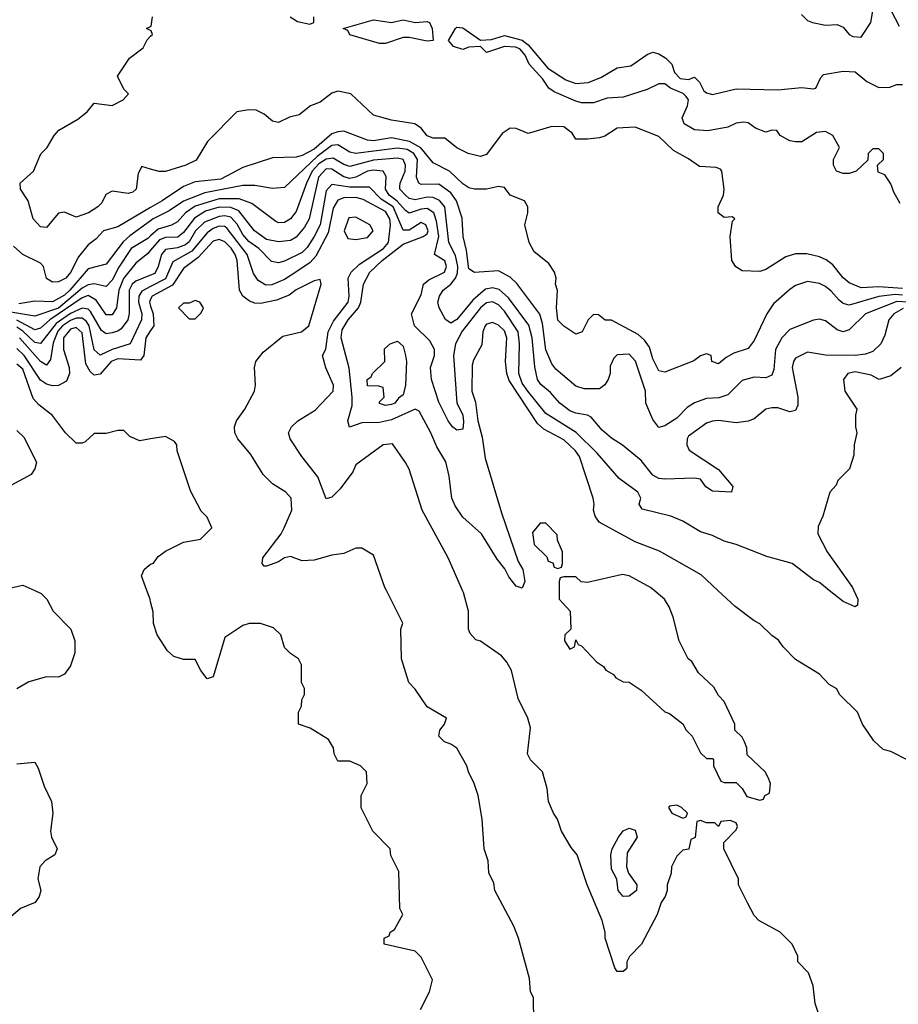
# Model space of a CAD drawing. Header units: inches. Extents: x 2348341 to 2479810, y 460419 to 613669.
# Tile 581 of 656: x 2429559 to 2432516, y 568608 to 571920. Entities that reach past the tile are written whole.
import ezdxf

# ---------------------------------------------------------------- set-up
doc = ezdxf.new("R2010")
doc.units = ezdxf.units.IN
doc.header["$MEASUREMENT"] = 0
for name, color, linetype in [('C4526', 7, 'Continuous'), ('C4527', 7, 'Continuous'), ('C4536', 7, 'Continuous'), ('C4537', 7, 'Continuous')]:
    doc.layers.add(name, color=color, linetype=linetype)

msp = doc.modelspace()

# ---------------------------------------------------------------- linework, layer by layer
at = {"layer": 'C4526', "color": 2, "elevation": 74}
for points in [[(2429609.9, 570000), (2429632, 569990), (2429650.9, 569970.9), (2429672, 569930), (2429731.3, 569870), (2429744.7, 569830), (2429744.7, 569790), (2429730, 569746), (2429710, 569718), (2429690, 569708), (2429650, 569708.7), (2429590, 569692.7), (2429550, 569668.7)], [(2430000, 569962), (2429998, 569970), (2429986.9, 570000)], [(2429550, 569416), (2429610, 569422), (2429622, 569402), (2429641.4, 569341.4), (2429666, 569290), (2429670.6, 569250), (2429662.8, 569190), (2429666.8, 569170), (2429686, 569130), (2429678, 569110), (2429644.7, 569090), (2429626.8, 569070), (2429621, 569030), (2429631, 568990), (2429624.7, 568970), (2429611, 568950), (2429562, 568930), (2429530, 568902)]]:
    msp.add_lwpolyline(points, dxfattribs=at)
at = {"layer": 'C4527', "color": 2}
for points, elevation in [([(2430000, 571883), (2429986, 571890), (2430000, 571897)], 42), ([(2430000, 571417.4), (2429970, 571426), (2429958, 571402), (2429951.3, 571350), (2429939.8, 571340.2), (2429924.7, 571335.3), (2429870, 571342.7), (2429848.7, 571331.3), (2429835.8, 571304.2), (2429822.8, 571290), (2429791, 571270), (2429750, 571255.1), (2429710, 571272), (2429690, 571269.3), (2429650, 571221.2), (2429630, 571222.7), (2429604.5, 571250), (2429588.2, 571310), (2429562, 571350), (2429560.9, 571370), (2429605.6, 571410), (2429631.1, 571468.9), (2429652.3, 571490), (2429675.1, 571530), (2429691.4, 571548.6), (2429755.1, 571584.9), (2429786, 571610), (2429810, 571638.8), (2429870, 571631), (2429908, 571650), (2429926, 571670), (2429910, 571686), (2429888, 571730), (2429928.7, 571790), (2429974.6, 571825.4), (2429988, 571852), (2430000, 571864)], 42), ([(2430000, 571287.6), (2429890, 571223.6), (2429841, 571210), (2429817.1, 571182.9), (2429790, 571162.7), (2429757.6, 571122.4), (2429730, 571069.5), (2429714.4, 571050), (2429690, 571038), (2429670, 571037.2), (2429650, 571049.2), (2429639.3, 571090), (2429630, 571101.2), (2429569.5, 571129.5), (2429538.4, 571158.4)], 46), ([(2430000, 571243.7), (2429930, 571192.4), (2429907.4, 571172.6), (2429850, 571096.9), (2429790, 571081.3), (2429728.1, 571010), (2429710, 570993.6), (2429670, 570970.9), (2429610, 570972.8), (2429556.4, 570963.6)], 50), ([(2430000, 571192.9), (2429990, 571183.9), (2429934.6, 571150), (2429892.7, 571087.3), (2429870, 571043.6), (2429850, 571022.4), (2429810, 571031), (2429790, 571028), (2429770, 571016.5), (2429690, 570949.3), (2429610, 570922), (2429530, 570935.9)], 54), ([(2430000, 571144.3), (2429990, 571132.8), (2429950, 571100.7), (2429908.8, 571048.8), (2429893.5, 571010), (2429885.7, 570950), (2429870, 570926.6), (2429850, 570926.6), (2429816.9, 570976.9), (2429790, 570992.4), (2429770, 570984.4), (2429661.3, 570910), (2429630, 570882.3), (2429610, 570876.8), (2429550, 570908.7)], 58), ([(2430000, 571060.7), (2429950, 571039.8), (2429938.3, 571030), (2429927.6, 571010), (2429928.1, 570931.9), (2429923.1, 570910), (2429900.3, 570879.8), (2429890, 570871.6), (2429870, 570866), (2429850, 570863.6), (2429834.6, 570874.6), (2429797.8, 570937.8), (2429790, 570946), (2429770, 570949), (2429730, 570931.6), (2429682, 570898), (2429630, 570830.9), (2429610, 570833.8), (2429570, 570872), (2429550, 570885.4)], 62), ([(2430000, 571021.8), (2429970, 571006.3), (2429960.7, 570990), (2429959.7, 570970), (2429970.2, 570930), (2429969.2, 570910), (2429931, 570829), (2429870, 570810.9), (2429830, 570791.2), (2429810, 570809.5), (2429792.7, 570890), (2429784.3, 570904.3), (2429770, 570915.7), (2429750, 570915.9), (2429730, 570907.9), (2429703.8, 570890), (2429687.7, 570872.3), (2429672.3, 570832.3), (2429663.4, 570776.6), (2429650, 570758), (2429630, 570769.6), (2429558.4, 570850)], 66), ([(2430000, 570979.2), (2429995.8, 570970), (2430000, 570956.4)], 70), ([(2430000, 570874.5), (2429983.6, 570850), (2429977.6, 570790), (2429965.8, 570774.2), (2429890, 570779.3), (2429867.4, 570770), (2429830, 570727.6), (2429810, 570723.6), (2429796.6, 570736.6), (2429781.8, 570761.8), (2429770, 570866), (2429750, 570883.9), (2429730, 570878.4), (2429707, 570850), (2429707.2, 570810), (2429726, 570750), (2429727.4, 570730), (2429716.4, 570703.6), (2429690.3, 570689.7), (2429670, 570688.5), (2429650, 570693.3), (2429630, 570707.1), (2429574.6, 570790), (2429550, 570813.7)], 70), ([(2430000, 570509.4), (2429963.1, 570503.1), (2429930, 570518), (2429910, 570538), (2429890, 570538), (2429850, 570528), (2429810, 570528), (2429779.8, 570500.2), (2429770, 570495.3), (2429750, 570495.3), (2429714, 570530), (2429670, 570588), (2429624.1, 570624.1), (2429605.1, 570645.1), (2429570, 570744.5), (2429550, 570761.3)], 74), ([(2429550, 570538), (2429574.8, 570514.8), (2429616, 570430), (2429610.7, 570409.3), (2429598, 570390), (2429530, 570353.2)], 74), ([(2429986.9, 570000), (2429968.9, 570048.9), (2429978, 570070), (2429994.6, 570085.4), (2430000, 570087.7)], 74), ([(2429503.5, 570003.5), (2429570, 570018), (2429609.9, 570000)], 74)]:
    msp.add_lwpolyline(points, dxfattribs=dict(at, elevation=elevation))
at = {"layer": 'C4536', "color": 2}
for points, elevation in [([(2431288.7, 568550), (2431288, 568630), (2431278, 568650), (2431274.6, 568694.6), (2431238, 568830), (2431222, 568870), (2431158, 568990), (2431154.6, 569014.6), (2431138, 569050), (2431135.3, 569090), (2431122, 569130), (2431115.3, 569230), (2431102, 569310), (2431088.7, 569350), (2431069.3, 569389.3), (2431064, 569410), (2431030, 569468.7), (2431010, 569482.7), (2430989, 569490), (2430969.2, 569510), (2430973.2, 569530), (2430988.7, 569550), (2430995.3, 569570), (2430930, 569608), (2430890, 569668), (2430868.7, 569690), (2430844, 569770), (2430842, 569870), (2430848, 569890), (2430793, 570000)], 70), ([(2432248.7, 568570), (2432235.3, 568610), (2432228.7, 568670), (2432213.6, 568713.6), (2432178, 568750), (2432178, 568770), (2432158, 568810), (2432118, 568850), (2432046, 568890), (2432030, 568906), (2432008.4, 568948.4), (2431978, 569010), (2431978, 569030), (2431928, 569130), (2431928.4, 569151.6), (2431970, 569194), (2431974.6, 569205.4), (2431970, 569218), (2431950, 569226), (2431918, 569222), (2431910, 569206), (2431898, 569218), (2431870, 569218), (2431850, 569226), (2431838, 569222), (2431831.6, 569168.4), (2431818, 569162), (2431811.1, 569128.9), (2431790, 569126), (2431770, 569106), (2431752, 569070), (2431751.1, 569048.9), (2431738, 569010), (2431738, 568990), (2431731.3, 568970), (2431718, 568950), (2431704.7, 568910), (2431652, 568810), (2431611.1, 568768.9), (2431602, 568750), (2431602, 568730), (2431596.9, 568723.1), (2431590, 568718), (2431570, 568718), (2431562, 568730), (2431528.7, 568830), (2431528.7, 568850), (2431519, 568890), (2431468.7, 569010), (2431435.3, 569110), (2431414.6, 569134.6), (2431382, 569190), (2431368.7, 569230), (2431355.3, 569250), (2431339, 569290), (2431334, 569334), (2431318, 569390), (2431278, 569430), (2431268, 569450), (2431278, 569538), (2431268.7, 569570), (2431236.5, 569636.5), (2431214, 569730), (2431198.6, 569758.6), (2431180.2, 569780.2), (2431110, 569828.7), (2431094, 569834), (2431074.6, 569854.6), (2431069, 569870), (2431069, 569930), (2431052.5, 569992.5), (2431049.2, 570000)], 66), ([(2431374, 570000), (2431374, 569970), (2431412, 569930), (2431414, 569870), (2431394, 569850), (2431392, 569830), (2431410, 569802), (2431426, 569810), (2431430, 569834), (2431438, 569818), (2431450, 569814), (2431499.6, 569759.6), (2431523.6, 569743.6), (2431531.6, 569731.6), (2431556.9, 569716.9), (2431565.4, 569705.4), (2431590, 569692), (2431610, 569691.3), (2431650, 569664.7), (2431730, 569592), (2431745.4, 569585.4), (2431791.1, 569551.1), (2431802, 569530), (2431822, 569510), (2431850, 569454), (2431870, 569434), (2431890, 569434), (2431894, 569430), (2431894, 569410), (2431918, 569358), (2431930, 569354), (2431970, 569354), (2431990, 569334), (2432006.4, 569306.4), (2432050, 569294), (2432062, 569298), (2432066, 569310), (2432082, 569318), (2432086, 569350), (2432078, 569370), (2432068, 569390), (2432007.3, 569447.3), (2432006, 569470), (2431998, 569490), (2431990, 569506), (2431966, 569530), (2431966, 569550), (2431930, 569626), (2431910, 569646), (2431894.6, 569674.6), (2431843.1, 569723.1), (2431820.4, 569760.4), (2431808, 569770), (2431778, 569830), (2431758, 569910), (2431744.7, 569944.7), (2431728.7, 569970), (2431693.7, 570000)], 66), ([(2432550, 569428), (2432490, 569458), (2432464.7, 569464.7), (2432433.6, 569493.6), (2432395.3, 569550), (2432378, 569590), (2432318, 569650), (2432308.4, 569668.4), (2432283.1, 569683.1), (2432250, 569718), (2432170, 569768), (2432128, 569810), (2432112.9, 569832.9), (2432090, 569848), (2432050, 569888), (2432030, 569898), (2431966.3, 569946.3), (2431908.1, 570000)], 62), ([(2432365.4, 570000), (2432378.8, 569970), (2432378, 569950), (2432370, 569945.2), (2432330, 569962.7), (2432282.8, 570000)], 58), ([(2430908, 568590), (2430938, 568650), (2430948, 568690), (2430910, 568766), (2430890, 568786), (2430786, 568810), (2430786, 568830), (2430802, 568838), (2430806, 568850), (2430820.4, 568859.6), (2430848, 568910), (2430838, 568930), (2430834.6, 569054.6), (2430808.4, 569108.4), (2430806, 569130), (2430748, 569190), (2430708.4, 569268.4), (2430708, 569310), (2430728, 569350), (2430726, 569390), (2430706, 569410), (2430670, 569426), (2430630, 569426), (2430618, 569450), (2430615.3, 569470), (2430598, 569498), (2430536.5, 569536.5), (2430498, 569550), (2430498, 569590), (2430508, 569610), (2430508.4, 569631.6), (2430518, 569650), (2430518, 569670), (2430508, 569690), (2430508, 569750), (2430498, 569770), (2430470, 569788), (2430450, 569808), (2430438, 569850), (2430413.6, 569873.6), (2430370, 569888.7), (2430331.6, 569888.4), (2430310, 569882), (2430250, 569842), (2430210.6, 569709.4), (2430190, 569702), (2430169, 569730), (2430150, 569768), (2430110, 569768), (2430078, 569778), (2430056.4, 569796.4), (2430022, 569850), (2430009.1, 569889.1), (2430008.4, 569928.4), (2430000, 569962)], 74)]:
    msp.add_lwpolyline(points, dxfattribs=dict(at, elevation=elevation))
for points, elevation in [([(2431770, 569278), (2431745.4, 569274.6), (2431742, 569270), (2431754, 569250), (2431790, 569234), (2431802, 569238), (2431806, 569250), (2431786, 569270)], 66), ([(2431590, 568969.7), (2431573.3, 568990), (2431568.1, 569028.1), (2431550, 569062), (2431547.8, 569110), (2431552.7, 569130), (2431574.5, 569170), (2431590, 569190.6), (2431610, 569200.5), (2431630, 569193.4), (2431636.4, 569170), (2431602.8, 569117.2), (2431600.5, 569070), (2431608.3, 569048.3), (2431636, 569010), (2431634.9, 568990), (2431610, 568971.2)], 62)]:
    msp.add_lwpolyline(points, close=True, dxfattribs=dict(at, elevation=elevation))
at = {"layer": 'C4537', "color": 2}
for points, elevation in [([(2432190, 571937.1), (2432210, 571917.6), (2432226.8, 571910), (2432270, 571901.7), (2432310, 571903.7), (2432330, 571894.4), (2432350, 571870.4), (2432362.9, 571862.9), (2432390, 571860.7), (2432422.7, 571910), (2432429.5, 571950)], 42), ([(2432492, 571950), (2432518, 571898)], 42), ([(2430000, 571897), (2430002, 571898), (2430006, 571930)], 42), ([(2430469, 571929), (2430494.1, 571914.1), (2430535.2, 571904.8), (2430549.4, 571910.6), (2430549.6, 571930)], 42), ([(2430000, 571864), (2430006, 571870), (2430002, 571882), (2430000, 571883)], 42), ([(2432522, 571302), (2432500.1, 571340.1), (2432490, 571368), (2432470, 571398), (2432447.3, 571407.3), (2432446, 571430), (2432466, 571450), (2432466, 571470), (2432450, 571486), (2432430, 571486), (2432414, 571470), (2432412.7, 571447.3), (2432374, 571410), (2432350, 571402), (2432330, 571402), (2432308, 571410), (2432298, 571430), (2432298, 571450), (2432318, 571490), (2432295.3, 571530), (2432270, 571544), (2432239.8, 571540.2), (2432190.6, 571509.4), (2432170, 571509.3), (2432150, 571512.7), (2432118, 571530), (2432107.3, 571547.3), (2432090, 571548), (2432070, 571542), (2432035.5, 571555.5), (2432010, 571573.2), (2431995.5, 571575.5), (2431970, 571572.3), (2431941.4, 571558.6), (2431874.4, 571545.6), (2431830, 571549.3), (2431795.3, 571570), (2431788.7, 571590), (2431806.6, 571630), (2431809.3, 571650), (2431802, 571662), (2431792.1, 571672.1), (2431749.5, 571689.5), (2431730, 571704), (2431710, 571704), (2431670, 571685.2), (2431590, 571659.3), (2431535.5, 571655.5), (2431490, 571640.7), (2431450, 571640.5), (2431430, 571646), (2431357.2, 571677.2), (2431339.3, 571690), (2431319.3, 571719.3), (2431273.2, 571770), (2431260.2, 571800.2), (2431242, 571822), (2431227.5, 571827.5), (2431190, 571829.6), (2431130, 571809.5), (2431109.3, 571829.3), (2431070, 571827.3), (2431050, 571819.5), (2431019, 571830), (2431002, 571850), (2431025.2, 571890), (2431030, 571894.8), (2431050, 571892.7), (2431110, 571850.6), (2431147.2, 571852.8), (2431190, 571866.8), (2431250, 571850.7), (2431270, 571834.8), (2431336.4, 571756.4), (2431397.3, 571717.3), (2431430, 571705.5), (2431471.5, 571708.5), (2431514.9, 571725.1), (2431570, 571758), (2431615.8, 571764.2), (2431670, 571802.8), (2431690, 571810.7), (2431710, 571804.9), (2431733.4, 571790), (2431753, 571770), (2431762.8, 571742.8), (2431781.6, 571721.6), (2431810, 571719.1), (2431830, 571726.8), (2431846.8, 571710), (2431860.7, 571680.7), (2431870, 571673.4), (2431890, 571668.4), (2431970, 571687.3), (2432110, 571684), (2432190, 571691.3), (2432230, 571686.8), (2432238, 571690), (2432254.6, 571725.4), (2432264, 571736), (2432330, 571746.8), (2432370, 571744.7), (2432410, 571712), (2432450, 571692), (2432487.3, 571692.7), (2432510, 571702), (2432530, 571702)], 38), ([(2432530, 571015.2), (2432450, 571020.7), (2432390, 571017.6), (2432350, 571034.5), (2432330, 571051.8), (2432295, 571095), (2432272.4, 571112.4), (2432250, 571122.6), (2432207.9, 571132.1), (2432170, 571132.3), (2432137.5, 571122.5), (2432070, 571079.3), (2432050, 571073.2), (2431990, 571075.3), (2431968.9, 571088.9), (2431955.3, 571110), (2431949.3, 571190.7), (2431958, 571242), (2431966, 571250), (2431956.4, 571256.4), (2431930, 571254), (2431909, 571270), (2431909.3, 571290), (2431927, 571330), (2431929.5, 571350), (2431922, 571410), (2431917.2, 571417.2), (2431903.1, 571423.1), (2431846.2, 571426.2), (2431810, 571452), (2431759.3, 571479.3), (2431710, 571527), (2431630, 571558), (2431570, 571554.5), (2431528.4, 571528.4), (2431510, 571522), (2431470, 571518), (2431430, 571518), (2431418, 571538), (2431390, 571559.3), (2431350, 571560.9), (2431270, 571537.2), (2431230, 571554), (2431210, 571555.3), (2431182.5, 571537.5), (2431130, 571466), (2431110, 571459.3), (2431068, 571470), (2431030, 571489), (2430990, 571521.2), (2430950, 571521.2), (2430930, 571529.5), (2430910, 571555.3), (2430889.3, 571569.3), (2430810, 571582), (2430750, 571599), (2430674, 571670), (2430630, 571679.5), (2430610, 571672.3), (2430570, 571642.7), (2430538, 571630), (2430499.8, 571600.2), (2430467.5, 571592.5), (2430430, 571574), (2430410, 571579), (2430382, 571602), (2430355.5, 571615.5), (2430330, 571617), (2430290.4, 571609.6), (2430191, 571510), (2430153, 571447), (2430118, 571430), (2430050, 571409.2), (2430029.1, 571409.1), (2430000, 571417.4)], 42), ([(2432530, 570993.5), (2432505, 570995), (2432450, 570988.2), (2432350, 570959.7), (2432330, 570965.6), (2432316, 570976), (2432290, 571006.6), (2432270, 571022), (2432250, 571032.3), (2432210, 571039), (2432170, 571025.2), (2432150, 571012.7), (2432095.6, 570964.4), (2432073, 570930), (2432030, 570841.2), (2432010, 570813.2), (2431962.4, 570797.6), (2431936.3, 570783.7), (2431910, 570762), (2431888, 570770), (2431886, 570790), (2431870, 570795.3), (2431850, 570788.7), (2431827.7, 570772.3), (2431730, 570734), (2431710, 570739), (2431690, 570779), (2431678, 570818), (2431661.4, 570841.5), (2431640.5, 570860.5), (2431550, 570909), (2431528.9, 570908.9), (2431507.3, 570927.3), (2431490, 570928), (2431472, 570910), (2431452, 570870), (2431430, 570862), (2431390, 570889), (2431370, 570909), (2431365.1, 570950), (2431368.9, 571008.9), (2431362, 571030), (2431364, 571050), (2431359, 571070), (2431340.2, 571100.2), (2431290, 571139), (2431273.2, 571170), (2431259, 571230), (2431269, 571270), (2431269, 571290), (2431258, 571310), (2431209.4, 571329.4), (2431190, 571355.3), (2431170, 571359), (2431130, 571349.3), (2431090, 571349.5), (2431070, 571354.5), (2431050, 571367.3), (2431005.1, 571410), (2430950, 571438.7), (2430908.8, 571488.8), (2430870.5, 571510.5), (2430810, 571522), (2430750, 571512.6), (2430730, 571514.3), (2430650, 571544.4), (2430630, 571543.1), (2430610, 571535.6), (2430550, 571484.1), (2430510, 571462.6), (2430490, 571456.9), (2430410, 571455.1), (2430310, 571422.4), (2430236.1, 571383.9), (2430150, 571374.8), (2430110, 571358.9), (2430038.4, 571310), (2430000, 571287.6)], 46), ([(2432550, 570969.9), (2432510, 570972.2), (2432404.9, 570930), (2432350, 570876), (2432330, 570869.3), (2432310, 570876), (2432270, 570906.6), (2432250, 570912), (2432230, 570909.4), (2432150, 570878), (2432123.8, 570850), (2432102.4, 570810), (2432096.7, 570743.3), (2432090, 570724), (2432070, 570715.1), (2432030, 570717), (2431990, 570706.6), (2431942.4, 570657.6), (2431912, 570648), (2431870, 570645.6), (2431830, 570631.5), (2431805.2, 570614.8), (2431770, 570579.6), (2431730, 570553.2), (2431710, 570548), (2431690, 570575.3), (2431666, 570630), (2431664.5, 570670), (2431631, 570771), (2431610, 570795.1), (2431570, 570792.3), (2431558.5, 570781.5), (2431546, 570754), (2431545.5, 570730), (2431539.1, 570710), (2431528.4, 570691.6), (2431510, 570678), (2431458.4, 570678.4), (2431430, 570687), (2431363.7, 570743.7), (2431350, 570762.7), (2431330, 570809.2), (2431318, 570898), (2431308.9, 570928.9), (2431232.3, 571032.3), (2431210, 571054), (2431170, 571074.5), (2431090, 571069.6), (2431070, 571081.2), (2431063.1, 571143.1), (2431052, 571190), (2431047.6, 571252.4), (2431028.5, 571310), (2431010, 571337.4), (2430970, 571366.6), (2430910, 571365.4), (2430902, 571370), (2430894.3, 571390), (2430897.4, 571450), (2430885.1, 571470), (2430863, 571483), (2430830, 571487.5), (2430689.8, 571469.8), (2430670, 571474), (2430630, 571499.2), (2430610, 571496.8), (2430560.6, 571459.4), (2430450, 571355.1), (2430410, 571351.6), (2430350, 571362), (2430310, 571362.3), (2430182.1, 571337.9), (2430110.8, 571309.2), (2430062.7, 571277.3), (2430008.5, 571250), (2430000, 571243.7)], 50), ([(2432532.2, 570947.8), (2432500.3, 570930), (2432483.7, 570910), (2432470, 570859), (2432456.4, 570830), (2432430, 570803.6), (2432405.3, 570794.7), (2432370.3, 570789.8), (2432270, 570791.8), (2432210, 570800.9), (2432170, 570780.9), (2432162.4, 570770), (2432158.7, 570750), (2432177.6, 570650), (2432177.3, 570622.7), (2432170, 570605.2), (2432150, 570600.9), (2432110, 570614.5), (2432090, 570614.5), (2432070, 570609.3), (2432030, 570577.2), (2432010, 570569.3), (2431970, 570563.7), (2431910, 570571.6), (2431890, 570569.3), (2431870, 570562.7), (2431810, 570519.3), (2431804.9, 570510), (2431804.2, 570490), (2431812.1, 570472.1), (2431910, 570406.4), (2431958.8, 570350), (2431954, 570330), (2431890, 570334), (2431867.9, 570347.9), (2431850, 570374), (2431830, 570377.6), (2431730, 570374.7), (2431710, 570376.9), (2431690, 570387.3), (2431650, 570437), (2431588.1, 570488.1), (2431550, 570511.8), (2431519.4, 570539.4), (2431482.4, 570582.4), (2431469.6, 570589.6), (2431430, 570595.8), (2431410, 570604), (2431376.2, 570630), (2431345.6, 570665.6), (2431312.5, 570692.5), (2431301.3, 570710), (2431292.2, 570752.3), (2431283.1, 570850), (2431272.5, 570892.5), (2431204.1, 570984.1), (2431172.4, 571012.4), (2431150, 571018), (2431126.7, 571013.3), (2431083.5, 570976.5), (2431030, 570911.8), (2431010, 570899.3), (2430991.8, 570911.8), (2430971.2, 570950), (2430966.6, 570970), (2430971.9, 570990), (2430983.9, 571010), (2431010, 571030.2), (2431025.8, 571050), (2431032.6, 571067.4), (2431034.1, 571090), (2431026.1, 571126.1), (2431003.5, 571170), (2430989.8, 571289.8), (2430972.1, 571312.1), (2430950, 571321.8), (2430930, 571322.5), (2430890, 571313.5), (2430870, 571318.3), (2430857.4, 571330), (2430838.9, 571350), (2430838.9, 571358.9), (2430839.1, 571370), (2430855.8, 571410), (2430857.6, 571430), (2430849.7, 571449.7), (2430830, 571454.4), (2430750, 571446.8), (2430670, 571426.2), (2430650, 571432.3), (2430614.6, 571454.6), (2430590, 571450.6), (2430565.5, 571434.5), (2430543.8, 571410), (2430523.9, 571370), (2430490, 571275.1), (2430470, 571249.6), (2430450, 571237.6), (2430430, 571236.2), (2430420.8, 571240.8), (2430341, 571301), (2430297.7, 571317.7), (2430230, 571317), (2430150, 571292.2), (2430117.8, 571270), (2430090, 571240.4), (2430070, 571228.6), (2430024.8, 571215.2), (2430000, 571192.9)], 54), ([(2432282.8, 570000), (2432250, 570026), (2432230, 570036), (2432158, 570090), (2432073.6, 570113.6), (2431970, 570154), (2431930, 570165.2), (2431890, 570185.2), (2431850, 570197.2), (2431790, 570233.2), (2431750, 570249.2), (2431653.2, 570273.2), (2431644, 570290), (2431649.2, 570310), (2431639.3, 570330), (2431576.1, 570376.1), (2431501.8, 570461.8), (2431431.6, 570531.6), (2431330, 570595.1), (2431268.9, 570670), (2431250, 570697.6), (2431238.7, 570730), (2431241.4, 570830), (2431236.8, 570870), (2431190, 570938.9), (2431170, 570960.4), (2431150, 570970.9), (2431130, 570967.3), (2431109.5, 570950.5), (2431047.6, 570872.4), (2431025.3, 570830), (2431019, 570790), (2431030.2, 570630.2), (2431050.2, 570590.2), (2431052.9, 570567.1), (2431050, 570542), (2431030, 570539.5), (2431016, 570550), (2431000.5, 570570), (2430970, 570633.2), (2430944.7, 570710), (2430942, 570750), (2430955.4, 570790), (2430955.4, 570810), (2430939.3, 570839.3), (2430888, 570890), (2430878, 570930), (2430910, 570994), (2430918, 571030), (2430935.5, 571044.5), (2430988.7, 571070), (2430995.1, 571090), (2430990, 571108.7), (2430955.3, 571130), (2430969.8, 571190.2), (2430962.1, 571242.1), (2430953.1, 571270), (2430930, 571284.5), (2430910, 571282.5), (2430870, 571268.5), (2430857.7, 571277.7), (2430829.9, 571309.9), (2430802.7, 571330), (2430790, 571349.6), (2430792.3, 571392.3), (2430782.7, 571410), (2430750, 571414.2), (2430730, 571409.8), (2430690.1, 571389.9), (2430670, 571386), (2430650, 571390.8), (2430610, 571417.6), (2430590, 571417.8), (2430565.2, 571390), (2430533.8, 571250), (2430517.8, 571222.2), (2430490, 571188), (2430470, 571177.4), (2430430, 571172.6), (2430390, 571181), (2430349.7, 571210), (2430296.5, 571276.5), (2430270, 571288.3), (2430230, 571289.1), (2430184.6, 571275.4), (2430147.4, 571252.6), (2430110, 571204), (2430091.4, 571188.6), (2430050, 571187), (2430030, 571178.8), (2430000, 571144.3)], 58), ([(2431908.1, 570000), (2431851.9, 570051.9), (2431711.5, 570131.5), (2431630, 570163.7), (2431509.3, 570230), (2431495.1, 570250), (2431489.6, 570270), (2431492.7, 570290), (2431489.4, 570310), (2431442.4, 570450), (2431429.6, 570470), (2431390, 570506.3), (2431322.9, 570542.9), (2431301.7, 570561.7), (2431206.5, 570706.5), (2431198.2, 570730), (2431194.2, 570770), (2431198.5, 570850), (2431190, 570873.6), (2431170, 570891.8), (2431150, 570900.9), (2431130, 570896), (2431125.5, 570890), (2431118, 570870), (2431114.4, 570825.6), (2431086, 570774), (2431082, 570758), (2431080.5, 570670), (2431092.7, 570632.7), (2431100.3, 570570), (2431115.9, 570515.9), (2431125.3, 570445.3), (2431180.9, 570260.9), (2431236.7, 570096.7), (2431251.7, 570070), (2431259.1, 570030), (2431250, 570008), (2431230, 570014), (2431205.1, 570045.1), (2431192.1, 570072.1), (2431165.4, 570105.4), (2431113.2, 570190), (2431050, 570246), (2431024.6, 570284.6), (2431013.6, 570310), (2431004.8, 570384.8), (2430992.9, 570432.9), (2430962.5, 570482.5), (2430942.9, 570530), (2430903, 570603), (2430889.5, 570609.5), (2430810, 570573.3), (2430770, 570565.3), (2430710, 570563.6), (2430669.2, 570549.2), (2430663.7, 570570), (2430677.8, 570622.2), (2430678.4, 570650), (2430667.4, 570747.4), (2430641.2, 570850), (2430644, 570876), (2430664.5, 570910), (2430699.3, 570950), (2430707.1, 570970), (2430716, 571030), (2430737.7, 571070), (2430779.2, 571110), (2430850, 571164.9), (2430917.2, 571190), (2430930, 571199.1), (2430934.2, 571210), (2430926, 571230), (2430910, 571238), (2430870, 571211.5), (2430850, 571211.8), (2430816.2, 571290), (2430775.7, 571315.7), (2430736.5, 571356.5), (2430670, 571356.8), (2430610, 571365.1), (2430590, 571343.7), (2430570.2, 571230), (2430550.2, 571190), (2430526.8, 571153.2), (2430510, 571136.9), (2430450, 571108), (2430430, 571102.4), (2430406.3, 571106.3), (2430363.5, 571150), (2430330, 571173.3), (2430310, 571197.4), (2430291.6, 571231.6), (2430270, 571255.3), (2430250, 571260.2), (2430230, 571258.3), (2430181.5, 571238.5), (2430151.3, 571210), (2430130, 571172.8), (2430117.6, 571162.4), (2430090, 571152.3), (2430050, 571146.9), (2430036.1, 571130), (2430025.8, 571090), (2430013.6, 571066.4), (2430000, 571060.7)], 62), ([(2431049.2, 570000), (2431001.2, 570110), (2430913.2, 570270), (2430870, 570408), (2430857.2, 570430), (2430813.2, 570493.2), (2430782, 570490), (2430690, 570422), (2430680.7, 570399.3), (2430638, 570342), (2430610, 570314), (2430590, 570308), (2430562.5, 570382.5), (2430509.2, 570450), (2430469, 570510), (2430464, 570530), (2430474, 570550), (2430495.3, 570570), (2430553.4, 570606.6), (2430614, 570670), (2430615.3, 570690), (2430588.9, 570748.9), (2430578, 570790), (2430589, 570811), (2430596.9, 570870), (2430614.8, 570905.2), (2430665.1, 570970), (2430668.2, 570990), (2430665.1, 571050), (2430674.7, 571070), (2430702.3, 571097.7), (2430783.1, 571150), (2430800.3, 571170), (2430807, 571230), (2430804.8, 571250), (2430790, 571274.6), (2430714.7, 571314.7), (2430690, 571322), (2430650, 571320.4), (2430630, 571312.8), (2430613.9, 571286.1), (2430596.9, 571203.1), (2430555.4, 571124.6), (2430536.5, 571103.5), (2430488.2, 571070), (2430450, 571045.7), (2430408.2, 571028.2), (2430387.1, 571027.1), (2430362.2, 571042.3), (2430346.3, 571066.3), (2430325.3, 571130), (2430257.9, 571217.9), (2430250, 571223.9), (2430230, 571225), (2430210, 571217.4), (2430190, 571202.7), (2430138.9, 571141.1), (2430074.6, 571105.4), (2430050, 571047.7), (2430000, 571021.8)], 66), ([(2430793, 570000), (2430788, 570010), (2430750, 570118), (2430710, 570142), (2430690, 570142), (2430650, 570124), (2430610, 570119), (2430550, 570101.2), (2430510, 570099), (2430470, 570114), (2430450, 570109.2), (2430430, 570096), (2430390, 570081.2), (2430382, 570082), (2430375.3, 570090), (2430378, 570110), (2430439.3, 570190), (2430449.3, 570210), (2430475.1, 570270), (2430472.7, 570310), (2430455.3, 570330), (2430410, 570359), (2430379, 570390), (2430336.6, 570456.6), (2430293.2, 570510), (2430283.7, 570530), (2430282.7, 570550), (2430289.2, 570570), (2430317.2, 570610), (2430349, 570670), (2430353.2, 570690), (2430349.3, 570750), (2430354, 570770), (2430378.9, 570801.1), (2430444.5, 570855.5), (2430508, 570870), (2430532.3, 570890), (2430574, 571030), (2430570, 571046), (2430550, 571041.2), (2430490, 571011.3), (2430466.4, 570993.6), (2430423.4, 570976.6), (2430370, 570965.6), (2430350, 570966), (2430332.5, 570972.5), (2430310, 570989.5), (2430298.9, 571010), (2430290.8, 571110), (2430284.8, 571130), (2430271.4, 571151.4), (2430250, 571172.3), (2430230, 571180.9), (2430210, 571175.1), (2430159.8, 571120.2), (2430110, 571083.1), (2430073.2, 571026.9), (2430004.9, 570990), (2430000, 570979.2)], 70), ([(2430000, 570956.4), (2430008.2, 570930), (2430010.4, 570890), (2430000, 570874.5)], 70), ([(2432524.7, 570750), (2432490, 570722), (2432450.9, 570709.1), (2432423.7, 570723.7), (2432370, 570735.1), (2432346, 570730), (2432331, 570710), (2432336, 570670), (2432376, 570610), (2432371, 570590), (2432371, 570550), (2432376, 570530), (2432366.8, 570490), (2432365.4, 570454.6), (2432350.9, 570409.1), (2432312, 570370), (2432306, 570354), (2432284.7, 570330), (2432262, 570250), (2432245.4, 570214.6), (2432244.7, 570190), (2432276, 570130), (2432361, 570010), (2432365.4, 570000)], 58), ([(2430000, 570087.7), (2430010, 570092), (2430025.6, 570114.4), (2430050, 570132), (2430110, 570162), (2430167.3, 570172.7), (2430206, 570210), (2430190, 570246), (2430170, 570266), (2430134.6, 570334.6), (2430088.7, 570470), (2430088, 570490), (2430080.4, 570500.4), (2430050, 570518), (2430000, 570509.4)], 74), ([(2431693.7, 570000), (2431682, 570010), (2431610, 570049.2), (2431587.1, 570052.9), (2431470, 570026), (2431448.4, 570028.4), (2431430, 570046), (2431390, 570046), (2431378, 570042), (2431374, 570030), (2431374, 570000)], 66)]:
    msp.add_lwpolyline(points, dxfattribs=dict(at, elevation=elevation))
for points, elevation in [([(2430890, 571910.5), (2430930, 571914), (2430938, 571910), (2430946.8, 571890), (2430950, 571849.4), (2430930, 571847.3), (2430870, 571859.5), (2430850, 571859.5), (2430790, 571839.5), (2430770, 571839.3), (2430670, 571869.2), (2430663.1, 571883.1), (2430648, 571890), (2430750, 571919.1), (2430810, 571910.6), (2430850, 571919.1)], 38), ([(2430690, 571255.1), (2430666.9, 571253.1), (2430650.8, 571210), (2430663.5, 571183.5), (2430690, 571180.7), (2430730, 571187.7), (2430749, 571210), (2430737.2, 571230)], 70), ([(2430150, 570975.3), (2430130, 570966), (2430110, 570966), (2430094, 570950), (2430130, 570914), (2430150, 570914), (2430170, 570934), (2430178, 570950), (2430166, 570970)], 74), ([(2430790, 570622), (2430770, 570628.7), (2430770, 570634), (2430786, 570650), (2430782, 570682), (2430767.3, 570687.3), (2430730, 570688), (2430729, 570710), (2430742, 570718), (2430746, 570730), (2430788, 570770), (2430787.3, 570812.7), (2430806, 570830), (2430830, 570838), (2430850, 570822), (2430857.3, 570790), (2430861, 570770), (2430858, 570690), (2430850, 570658), (2430833.4, 570646.6), (2430822, 570630), (2430810, 570625.2)], 58), ([(2431330, 570226), (2431310, 570226), (2431284.7, 570195.3), (2431290, 570154), (2431332.7, 570112.7), (2431338, 570098), (2431352.7, 570092.7), (2431358, 570078), (2431370, 570074), (2431382, 570078), (2431386, 570090), (2431386, 570130), (2431368.4, 570168.4), (2431367.3, 570187.3)], 66)]:
    msp.add_lwpolyline(points, close=True, dxfattribs=dict(at, elevation=elevation))

doc.saveas('drawing.dxf')
